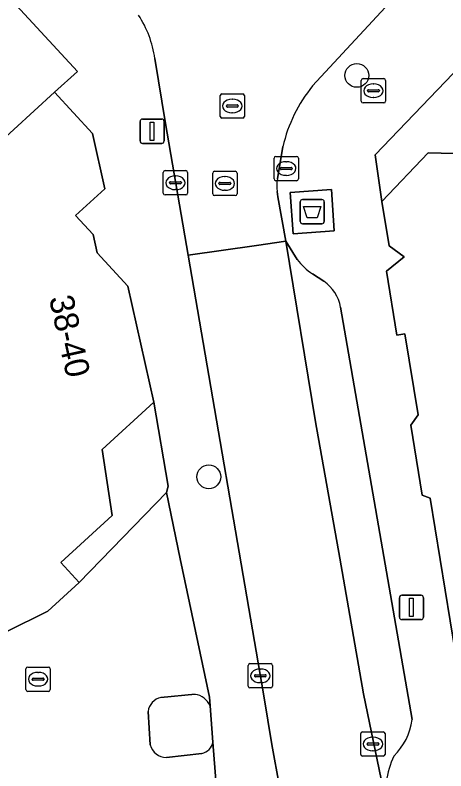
# Model space of a CAD drawing. Extents: x 160663 to 161506, y 382245 to 383291.
# Drawn here: x 160897.54 to 160915.24, y 383009.95 to 383041.03 of the extents above; entities that cross this region are included whole.
import ezdxf

# ---------------------------------------------------------------- set-up
doc = ezdxf.new("R2010")
doc.units = 0
for name, color, linetype in [('IMGEO_Afval_apart_plaats', 7, 'Continuous'), ('IMGEO_Boom', 7, 'Continuous'), ('IMGEO_Brandkraan', 7, 'Continuous'), ('IMGEO_Erf', 7, 'Continuous'), ('IMGEO_Kolk', 7, 'Continuous'), ('IMGEO_Lichtmast', 7, 'Continuous'), ('IMGEO_Pand', 7, 'Continuous'), ('IMGEO_Pand_nummerreeks', 7, 'Continuous'), ('IMGEO_Parkeervlak_open', 7, 'Continuous'), ('IMGEO_Rijbaan_lokaal_open', 7, 'Continuous'), ('IMGEO_Rioolput', 7, 'Continuous'), ('IMGEO_Verkeerseiland_open', 7, 'Continuous'), ('IMGEO_Voetpad_gesloten', 7, 'Continuous'), ('IMGEO_Voetpad_open', 7, 'Continuous')]:
    doc.layers.add(name, color=color, linetype=linetype)

msp = doc.modelspace()

# ---------------------------------------------------------------- linework, layer by layer
at = {"layer": 'IMGEO_Afval_apart_plaats'}
for p, q in [((160909.255, 383032.546), (160909.255, 383033.346)), ((160909.255, 383033.346), (160909.255, 383032.546)), ((160909.355, 383033.446), (160910.145, 383033.446)), ((160910.145, 383033.446), (160909.355, 383033.446)), ((160910.245, 383033.346), (160910.245, 383032.546)), ((160910.245, 383032.546), (160910.245, 383033.346)), ((160910.145, 383032.446), (160909.355, 383032.446)), ((160909.355, 383032.446), (160910.145, 383032.446))]:
    msp.add_line(p, q, dxfattribs=at)
msp.add_lwpolyline([(160909.398, 383033.16), (160910.102, 383033.16), (160909.953, 383032.69), (160909.547, 383032.69), (160909.398, 383033.16)], dxfattribs=at)
for centre, start, end in [((160909.355, 383033.346), 90, 180), ((160909.355, 383033.346), 90, 180), ((160910.145, 383033.346), 0, 90), ((160910.145, 383033.346), 360, 90), ((160909.355, 383032.546), 180, 270), ((160909.355, 383032.546), 180, 270), ((160910.145, 383032.546), 270, 0), ((160910.145, 383032.546), 270, 0)]:
    msp.add_arc(centre, 0.1, start, end, dxfattribs=at)
at = {"layer": 'IMGEO_Boom'}
for centre in [(160911.584, 383038.547), (160905.499, 383022.042)]:
    msp.add_circle(centre, 0.489, dxfattribs=at)
at = {"layer": 'IMGEO_Brandkraan'}
for p, q in [((160911.768, 383037.492), (160911.768, 383038.344)), ((160911.843, 383038.418), (160912.695, 383038.418)), ((160912.769, 383038.344), (160912.769, 383037.492)), ((160912.027, 383037.912), (160912.027, 383037.924)), ((160912.07, 383037.961), (160912.468, 383037.961)), ((160912.256, 383038.198), (160912.281, 383038.198)), ((160912.511, 383037.924), (160912.511, 383037.912)), ((160912.465, 383037.875), (160912.067, 383037.875)), ((160912.279, 383037.638), (160912.254, 383037.638)), ((160912.695, 383037.418), (160911.843, 383037.418))]:
    msp.add_line(p, q, dxfattribs=at)
for points in [[(160911.768, 383037.492), (160911.768, 383038.344)], [(160911.843, 383038.418), (160912.695, 383038.418)], [(160912.769, 383038.344), (160912.769, 383037.492)], [(160912.695, 383037.418), (160911.843, 383037.418)]]:
    msp.add_lwpolyline(points, dxfattribs=at)
for centre, radius, start, end in [((160911.845, 383038.342), 0.0765, 91.552, 178.448), ((160911.845, 383038.342), 0.0765, 91.552, 178.448), ((160912.693, 383038.342), 0.0765, 1.552, 88.448), ((160912.693, 383038.342), 0.0765, 1.552, 88.448), ((160912.067, 383037.921), 0.0403, 85.8775, 175.7526), ((160912.064, 383037.911), 0.0366, 178.938, 274.7102), ((160912.468, 383037.918), 0.043, 264.8664, 352.4533), ((160912.472, 383037.923), 0.0386, 1.7309, 96.639), ((160911.845, 383037.494), 0.0765, 181.552, 268.448), ((160911.845, 383037.494), 0.0765, 181.552, 268.448), ((160912.693, 383037.494), 0.0765, 271.552, 358.448), ((160912.693, 383037.494), 0.0765, 271.552, 358.448)]:
    msp.add_arc(centre, radius, start, end, dxfattribs=at)
for centre, major_axis, ratio, start_param, end_param in [((160912.255, 383037.918), (-0.387, 0.002), 0.722429, 4.712389, 7.853982), ((160912.28, 383037.918), (-0.39, 0.002), 0.717154, 1.570796, 4.712389)]:
    msp.add_ellipse(centre, major_axis=major_axis, ratio=ratio, start_param=start_param, end_param=end_param, dxfattribs=at)
at = {"layer": 'IMGEO_Erf'}
msp.add_lwpolyline([(160912.337, 383035.288), (160912.618, 383033.361), (160914.513, 383035.359), (160916.665, 383035.303), (160926.554, 383025.911), (160928.616, 383028.044), (160916.51, 383039.63)], close=True, dxfattribs=at)
at = {"layer": 'IMGEO_Kolk'}
for p, q in [((160908.181, 383034.293), (160908.181, 383035.145)), ((160908.256, 383035.219), (160909.108, 383035.219)), ((160909.182, 383035.145), (160909.182, 383034.293)), ((160908.669, 383034.999), (160908.694, 383034.999)), ((160903.629, 383033.707), (160903.629, 383034.559)), ((160903.704, 383034.633), (160904.556, 383034.633)), ((160904.63, 383034.559), (160904.63, 383033.707)), ((160908.44, 383034.713), (160908.44, 383034.725)), ((160908.878, 383034.676), (160908.48, 383034.676)), ((160908.483, 383034.762), (160908.881, 383034.762)), ((160908.924, 383034.725), (160908.924, 383034.713)), ((160904.117, 383034.413), (160904.142, 383034.413)), ((160909.108, 383034.219), (160908.256, 383034.219)), ((160908.692, 383034.439), (160908.667, 383034.439)), ((160903.888, 383034.127), (160903.888, 383034.139)), ((160904.326, 383034.09), (160903.928, 383034.09)), ((160903.931, 383034.176), (160904.329, 383034.176)), ((160904.372, 383034.139), (160904.372, 383034.127)), ((160904.556, 383033.633), (160903.704, 383033.633)), ((160904.14, 383033.853), (160904.115, 383033.853)), ((160907.193, 383014.361), (160908.045, 383014.361)), ((160897.983, 383013.296), (160897.983, 383014.148)), ((160898.058, 383014.222), (160898.91, 383014.222)), ((160898.471, 383014.002), (160898.496, 383014.002)), ((160898.984, 383014.148), (160898.984, 383013.296)), ((160907.118, 383013.435), (160907.118, 383014.287)), ((160907.606, 383014.141), (160907.631, 383014.141)), ((160908.119, 383014.287), (160908.119, 383013.435)), ((160898.242, 383013.716), (160898.242, 383013.728)), ((160898.68, 383013.679), (160898.282, 383013.679)), ((160898.285, 383013.765), (160898.683, 383013.765)), ((160898.726, 383013.728), (160898.726, 383013.716)), ((160907.377, 383013.855), (160907.377, 383013.867)), ((160907.815, 383013.818), (160907.417, 383013.818)), ((160907.42, 383013.904), (160907.818, 383013.904)), ((160907.861, 383013.867), (160907.861, 383013.855)), ((160898.494, 383013.442), (160898.469, 383013.442)), ((160908.045, 383013.361), (160907.193, 383013.361)), ((160907.629, 383013.581), (160907.604, 383013.581)), ((160898.91, 383013.222), (160898.058, 383013.222)), ((160911.82, 383011.558), (160912.672, 383011.558)), ((160911.745, 383010.632), (160911.745, 383011.484)), ((160912.233, 383011.338), (160912.258, 383011.338)), ((160912.746, 383011.484), (160912.746, 383010.632)), ((160912.004, 383011.052), (160912.004, 383011.064)), ((160912.442, 383011.015), (160912.044, 383011.015)), ((160912.047, 383011.101), (160912.445, 383011.101)), ((160912.488, 383011.064), (160912.488, 383011.052)), ((160912.256, 383010.778), (160912.231, 383010.778)), ((160912.672, 383010.558), (160911.82, 383010.558))]:
    msp.add_line(p, q, dxfattribs=at)
for points in [[(160908.181, 383034.293), (160908.181, 383035.145)], [(160908.256, 383035.219), (160909.108, 383035.219)], [(160909.182, 383035.145), (160909.182, 383034.293)], [(160903.629, 383033.707), (160903.629, 383034.559)], [(160903.704, 383034.633), (160904.556, 383034.633)], [(160904.63, 383034.559), (160904.63, 383033.707)], [(160909.108, 383034.219), (160908.256, 383034.219)], [(160904.556, 383033.633), (160903.704, 383033.633)], [(160907.193, 383014.361), (160908.045, 383014.361)], [(160897.983, 383013.296), (160897.983, 383014.148)], [(160898.058, 383014.222), (160898.91, 383014.222)], [(160898.984, 383014.148), (160898.984, 383013.296)], [(160907.118, 383013.435), (160907.118, 383014.287)], [(160908.119, 383014.287), (160908.119, 383013.435)], [(160908.045, 383013.361), (160907.193, 383013.361)], [(160898.91, 383013.222), (160898.058, 383013.222)], [(160911.82, 383011.558), (160912.672, 383011.558)], [(160911.745, 383010.632), (160911.745, 383011.484)], [(160912.746, 383011.484), (160912.746, 383010.632)], [(160912.672, 383010.558), (160911.82, 383010.558)]]:
    msp.add_lwpolyline(points, dxfattribs=at)
for centre, radius, start, end in [((160908.258, 383035.143), 0.0765, 91.552, 178.448), ((160908.258, 383035.143), 0.0765, 91.552, 178.448), ((160909.106, 383035.143), 0.0765, 1.552, 88.448), ((160909.106, 383035.143), 0.0765, 1.552, 88.448), ((160903.706, 383034.557), 0.0765, 91.552, 178.448), ((160903.706, 383034.557), 0.0765, 91.552, 178.448), ((160904.554, 383034.557), 0.0765, 1.552, 88.448), ((160904.554, 383034.557), 0.0765, 1.552, 88.448), ((160908.48, 383034.722), 0.0403, 85.8775, 175.7526), ((160908.477, 383034.712), 0.0366, 178.938, 274.7102), ((160908.881, 383034.719), 0.043, 264.8664, 352.4533), ((160908.885, 383034.724), 0.0386, 1.7309, 96.639), ((160908.258, 383034.295), 0.0765, 181.552, 268.448), ((160908.258, 383034.295), 0.0765, 181.552, 268.448), ((160909.106, 383034.295), 0.0765, 271.552, 358.448), ((160909.106, 383034.295), 0.0765, 271.552, 358.448), ((160903.928, 383034.136), 0.0403, 85.8775, 175.7526), ((160903.925, 383034.126), 0.0366, 178.938, 274.7102), ((160904.329, 383034.133), 0.043, 264.8664, 352.4533), ((160904.333, 383034.138), 0.0386, 1.7309, 96.639), ((160903.706, 383033.709), 0.0765, 181.552, 268.448), ((160903.706, 383033.709), 0.0765, 181.552, 268.448), ((160904.554, 383033.709), 0.0765, 271.552, 358.448), ((160904.554, 383033.709), 0.0765, 271.552, 358.448), ((160907.195, 383014.285), 0.0765, 91.552, 178.448), ((160907.195, 383014.285), 0.0765, 91.552, 178.448), ((160908.043, 383014.285), 0.0765, 1.552, 88.448), ((160908.043, 383014.285), 0.0765, 1.552, 88.448), ((160898.06, 383014.146), 0.0765, 91.552, 178.448), ((160898.06, 383014.146), 0.0765, 91.552, 178.448), ((160898.908, 383014.146), 0.0765, 1.552, 88.448), ((160898.908, 383014.146), 0.0765, 1.552, 88.448), ((160898.282, 383013.725), 0.0403, 85.8775, 175.7526), ((160898.279, 383013.715), 0.0366, 178.938, 274.7102), ((160898.683, 383013.722), 0.043, 264.8664, 352.4533), ((160898.687, 383013.727), 0.0386, 1.7309, 96.639), ((160907.417, 383013.864), 0.0403, 85.8775, 175.7526), ((160907.414, 383013.854), 0.0366, 178.938, 274.7102), ((160907.818, 383013.861), 0.043, 264.8664, 352.4533), ((160907.822, 383013.866), 0.0386, 1.7309, 96.639), ((160907.195, 383013.437), 0.0765, 181.552, 268.448), ((160907.195, 383013.437), 0.0765, 181.552, 268.448), ((160908.043, 383013.437), 0.0765, 271.552, 358.448), ((160908.043, 383013.437), 0.0765, 271.552, 358.448), ((160898.06, 383013.298), 0.0765, 181.552, 268.448), ((160898.06, 383013.298), 0.0765, 181.552, 268.448), ((160898.908, 383013.298), 0.0765, 271.552, 358.448), ((160898.908, 383013.298), 0.0765, 271.552, 358.448), ((160911.822, 383011.482), 0.0765, 91.552, 178.448), ((160911.822, 383011.482), 0.0765, 91.552, 178.448), ((160912.67, 383011.482), 0.0765, 1.552, 88.448), ((160912.67, 383011.482), 0.0765, 1.552, 88.448), ((160912.044, 383011.061), 0.0403, 85.8775, 175.7526), ((160912.041, 383011.051), 0.0366, 178.938, 274.7102), ((160912.445, 383011.058), 0.043, 264.8664, 352.4533), ((160912.449, 383011.063), 0.0386, 1.7309, 96.639), ((160911.822, 383010.634), 0.0765, 181.552, 268.448), ((160911.822, 383010.634), 0.0765, 181.552, 268.448), ((160912.67, 383010.634), 0.0765, 271.552, 358.448), ((160912.67, 383010.634), 0.0765, 271.552, 358.448)]:
    msp.add_arc(centre, radius, start, end, dxfattribs=at)
for centre, major_axis, ratio, start_param, end_param in [((160908.668, 383034.719), (-0.387, 0.002), 0.722429, 4.712389, 7.853982), ((160908.693, 383034.719), (-0.39, 0.002), 0.717154, 1.570796, 4.712389), ((160904.116, 383034.133), (-0.387, 0.002), 0.722429, 4.712389, 7.853982), ((160904.141, 383034.133), (-0.39, 0.002), 0.717154, 1.570796, 4.712389), ((160898.47, 383013.722), (-0.387, 0.002), 0.722429, 4.712389, 7.853982), ((160898.495, 383013.722), (-0.39, 0.002), 0.717154, 1.570796, 4.712389), ((160907.605, 383013.861), (-0.387, 0.002), 0.722429, 4.712389, 7.853982), ((160907.63, 383013.861), (-0.39, 0.002), 0.717154, 1.570796, 4.712389), ((160912.232, 383011.058), (-0.387, 0.002), 0.722429, 4.712389, 7.853982), ((160912.257, 383011.058), (-0.39, 0.002), 0.717154, 1.570796, 4.712389)]:
    msp.add_ellipse(centre, major_axis=major_axis, ratio=ratio, start_param=start_param, end_param=end_param, dxfattribs=at)
at = {"layer": 'IMGEO_Lichtmast'}
for p, q in [((160902.774, 383036.751), (160903.564, 383036.751)), ((160903.564, 383036.751), (160902.774, 383036.751)), ((160902.674, 383035.851), (160902.674, 383036.651)), ((160902.674, 383036.651), (160902.674, 383035.851)), ((160903.664, 383036.651), (160903.664, 383035.851)), ((160903.664, 383035.851), (160903.664, 383036.651)), ((160903.564, 383035.751), (160902.774, 383035.751)), ((160902.774, 383035.751), (160903.564, 383035.751)), ((160913.436, 383017.173), (160914.226, 383017.173)), ((160914.226, 383017.173), (160913.436, 383017.173)), ((160913.336, 383016.273), (160913.336, 383017.073)), ((160913.336, 383017.073), (160913.336, 383016.273)), ((160914.326, 383017.073), (160914.326, 383016.273)), ((160914.326, 383016.273), (160914.326, 383017.073)), ((160914.226, 383016.173), (160913.436, 383016.173)), ((160913.436, 383016.173), (160914.226, 383016.173))]:
    msp.add_line(p, q, dxfattribs=at)
for points in [[(160903.094, 383036.626), (160903.244, 383036.626), (160903.244, 383035.876), (160903.094, 383035.876), (160903.094, 383036.626)], [(160913.756, 383017.048), (160913.906, 383017.048), (160913.906, 383016.298), (160913.756, 383016.298), (160913.756, 383017.048)]]:
    msp.add_lwpolyline(points, dxfattribs=at)
for centre, start, end in [((160902.774, 383036.651), 90, 180), ((160902.774, 383036.651), 90, 180), ((160903.564, 383036.651), 0, 90), ((160903.564, 383036.651), 360, 90), ((160902.774, 383035.851), 180, 270), ((160902.774, 383035.851), 180, 270), ((160903.564, 383035.851), 270, 0), ((160903.564, 383035.851), 270, 0), ((160913.436, 383017.073), 90, 180), ((160913.436, 383017.073), 90, 180), ((160914.226, 383017.073), 0, 90), ((160914.226, 383017.073), 360, 90), ((160913.436, 383016.273), 180, 270), ((160913.436, 383016.273), 180, 270), ((160914.226, 383016.273), 270, 0), ((160914.226, 383016.273), 270, 0)]:
    msp.add_arc(centre, 0.1, start, end, dxfattribs=at)
at = {"layer": 'IMGEO_Pand'}
for points in [[(160899.163, 383037.853), (160900.099, 383038.711), (160896.93, 383042.164), (160896.984, 383042.334), (160895.559, 383043.888), (160888.693, 383037.588), (160881.789, 383031.254), (160881.122, 383030.518), (160882.976, 383028.498), (160886.315, 383032.075), (160890.307, 383035.738), (160893.034, 383032.766), (160893.293, 383032.484)], [(160902.178, 383029.883), (160900.917, 383031.257), (160900.751, 383032.003), (160900.026, 383032.793), (160901.22, 383033.889), (160900.715, 383036.161), (160899.163, 383037.853), (160893.293, 383032.484), (160890.811, 383030.215), (160893.452, 383027.336), (160892.254, 383026.237), (160892.215, 383025.337), (160892.788, 383024.713), (160891.952, 383023.946), (160893.996, 383021.718), (160892.706, 383020.535), (160893.793, 383019.351), (160897.173, 383015.666), (160898.885, 383016.513), (160900.175, 383017.696), (160899.415, 383018.525), (160901.521, 383020.457), (160901.115, 383023.167), (160903.238, 383025.115)]]:
    msp.add_lwpolyline(points, close=True, dxfattribs=at)
msp.add_lwpolyline([(160916.665, 383035.303), (160914.513, 383035.359), (160912.618, 383033.361), (160912.916, 383031.534), (160913.53, 383031.092), (160912.806, 383030.5), (160913.235, 383027.867), (160913.562, 383027.92), (160914.106, 383024.588), (160913.805, 383024.17), (160914.275, 383021.289), (160914.599, 383021.167), (160915.834, 383013.595)], dxfattribs=at)
at = {"layer": 'IMGEO_Parkeervlak_open'}
for points in [[(160909.131, 383030.983), (160908.665, 383031.732), (160909.892, 383024.31), (160910.886, 383018.702), (160911.862, 383013.125), (160912.829, 383008.42)], [(160910.23, 383030.086), (160909.763, 383030.383)], [(160913.857, 383012.059), (160910.918, 383029.014)]]:
    msp.add_lwpolyline(points, dxfattribs=at)
for centre, radius, start, end in [((160911.308, 383032.644), 2.738, 217.3322, 235.6435), ((160909.272, 383028.714), 1.673, 10.3217, 55.0623), ((160911.336, 383012.388), 2.542, 313.9967, 352.568), ((160916.275, 383009.067), 3.507, 154.82, 190.6333)]:
    msp.add_arc(centre, radius, start, end, dxfattribs=at)
at = {"layer": 'IMGEO_Rijbaan_lokaal_open'}
for points in [[(160909.766, 383038.113), (160913.466, 383042.128)], [(160903.28, 383039.246), (160903.721, 383036.577), (160904.651, 383031.16), (160907.46, 383031.554), (160908.665, 383031.732), (160908.343, 383033.549), (160908.305, 383033.781)], [(160908.319, 383034.302), (160908.543, 383035.618)], [(160912.898, 383007.627), (160912.938, 383007.993), (160912.829, 383008.42), (160911.862, 383013.125), (160910.886, 383018.702), (160909.892, 383024.31), (160908.665, 383031.732), (160907.46, 383031.554), (160904.651, 383031.16), (160907.76, 383013.033), (160908.097, 383011.043), (160908.399, 383009.313)]]:
    msp.add_lwpolyline(points, dxfattribs=at)
for centre, radius, start, end in [((160899.021, 383038.658), 4.299, 7.8554, 33.4329), ((160914.492, 383034.249), 6.104, 140.7314, 167.0422), ((160910.111, 383033.993), 1.819, 170.2232, 186.6983)]:
    msp.add_arc(centre, radius, start, end, dxfattribs=at)
at = {"layer": 'IMGEO_Rioolput'}
for p, q in [((160905.966, 383036.864), (160905.966, 383037.716)), ((160906.041, 383037.79), (160906.893, 383037.79)), ((160906.967, 383037.716), (160906.967, 383036.864)), ((160906.225, 383037.284), (160906.225, 383037.296)), ((160906.268, 383037.333), (160906.666, 383037.333)), ((160906.454, 383037.57), (160906.479, 383037.57)), ((160906.709, 383037.296), (160906.709, 383037.284)), ((160906.663, 383037.247), (160906.265, 383037.247)), ((160906.477, 383037.01), (160906.452, 383037.01)), ((160906.893, 383036.79), (160906.041, 383036.79)), ((160905.659, 383033.679), (160905.659, 383034.531)), ((160905.734, 383034.605), (160906.586, 383034.605)), ((160906.66, 383034.531), (160906.66, 383033.679)), ((160906.147, 383034.385), (160906.172, 383034.385)), ((160905.918, 383034.099), (160905.918, 383034.111)), ((160906.356, 383034.062), (160905.958, 383034.062)), ((160905.961, 383034.148), (160906.359, 383034.148)), ((160906.402, 383034.111), (160906.402, 383034.099)), ((160906.586, 383033.605), (160905.734, 383033.605)), ((160906.17, 383033.825), (160906.145, 383033.825))]:
    msp.add_line(p, q, dxfattribs=at)
for points in [[(160905.966, 383036.864), (160905.966, 383037.716)], [(160906.041, 383037.79), (160906.893, 383037.79)], [(160906.967, 383037.716), (160906.967, 383036.864)], [(160906.893, 383036.79), (160906.041, 383036.79)], [(160905.659, 383033.679), (160905.659, 383034.531)], [(160905.734, 383034.605), (160906.586, 383034.605)], [(160906.66, 383034.531), (160906.66, 383033.679)], [(160906.586, 383033.605), (160905.734, 383033.605)]]:
    msp.add_lwpolyline(points, dxfattribs=at)
for centre, radius, start, end in [((160906.043, 383037.714), 0.0765, 91.552, 178.448), ((160906.043, 383037.714), 0.0765, 91.552, 178.448), ((160906.891, 383037.714), 0.0765, 1.552, 88.448), ((160906.891, 383037.714), 0.0765, 1.552, 88.448), ((160906.265, 383037.293), 0.0403, 85.8775, 175.7526), ((160906.67, 383037.295), 0.0386, 1.7309, 96.639), ((160906.262, 383037.283), 0.0366, 178.938, 274.7102), ((160906.666, 383037.29), 0.043, 264.8664, 352.4533), ((160906.043, 383036.866), 0.0765, 181.552, 268.448), ((160906.043, 383036.866), 0.0765, 181.552, 268.448), ((160906.891, 383036.866), 0.0765, 271.552, 358.448), ((160906.891, 383036.866), 0.0765, 271.552, 358.448), ((160905.736, 383034.529), 0.0765, 91.552, 178.448), ((160905.736, 383034.529), 0.0765, 91.552, 178.448), ((160906.584, 383034.529), 0.0765, 1.552, 88.448), ((160906.584, 383034.529), 0.0765, 1.552, 88.448), ((160905.958, 383034.108), 0.0403, 85.8775, 175.7526), ((160905.955, 383034.098), 0.0366, 178.938, 274.7102), ((160906.359, 383034.105), 0.043, 264.8664, 352.4533), ((160906.363, 383034.11), 0.0386, 1.7309, 96.639), ((160905.736, 383033.681), 0.0765, 181.552, 268.448), ((160905.736, 383033.681), 0.0765, 181.552, 268.448), ((160906.584, 383033.681), 0.0765, 271.552, 358.448), ((160906.584, 383033.681), 0.0765, 271.552, 358.448)]:
    msp.add_arc(centre, radius, start, end, dxfattribs=at)
for centre, major_axis, ratio, start_param, end_param in [((160906.453, 383037.29), (-0.387, 0.002), 0.722429, 4.712389, 7.853982), ((160906.478, 383037.29), (-0.39, 0.002), 0.717154, 1.570796, 4.712389), ((160906.146, 383034.105), (-0.387, 0.002), 0.722429, 4.712389, 7.853982), ((160906.171, 383034.105), (-0.39, 0.002), 0.717154, 1.570796, 4.712389)]:
    msp.add_ellipse(centre, major_axis=major_axis, ratio=ratio, start_param=start_param, end_param=end_param, dxfattribs=at)
at = {"layer": 'IMGEO_Verkeerseiland_open'}
for points in [[(160904.939, 383013.1), (160903.528, 383012.973)], [(160905.67, 383011.128), (160905.554, 383012.63)], [(160903.002, 383012.394), (160903.091, 383011.022)], [(160903.759, 383010.509), (160905.208, 383010.673)]]:
    msp.add_lwpolyline(points, dxfattribs=at)
for centre, radius, start, end in [((160904.83, 383012.32), 0.787, 23.165, 82.0589), ((160903.686, 383012.301), 0.691, 103.2541, 172.238), ((160903.749, 383011.187), 0.678, 194.0884, 270.8657), ((160905.103, 383011.242), 0.579, 280.4899, 348.6354)]:
    msp.add_arc(centre, radius, start, end, dxfattribs=at)
at = {"layer": 'IMGEO_Voetpad_gesloten'}
msp.add_lwpolyline([(160910.538, 383033.853), (160908.842, 383033.734), (160908.961, 383032.038), (160910.657, 383032.157)], close=True, dxfattribs=at)
at = {"layer": 'IMGEO_Voetpad_open'}
for points in [[(160917.975, 383047.096), (160913.466, 383042.128), (160909.766, 383038.113)], [(160896.93, 383042.164), (160900.099, 383038.711), (160899.163, 383037.853), (160900.715, 383036.161), (160901.22, 383033.889), (160900.026, 383032.793), (160900.751, 383032.003), (160900.917, 383031.257), (160902.178, 383029.883), (160903.238, 383025.115), (160903.828, 383021.655), (160903.758, 383021.405), (160904.322, 383018.674), (160905.527, 383012.979), (160905.554, 383012.63), (160905.67, 383011.128), (160905.804, 383009.393)], [(160916.747, 383007.941), (160916.14, 383011.661), (160915.853, 383011.614), (160915.566, 383013.376), (160915.834, 383013.595), (160914.599, 383021.167), (160914.275, 383021.289), (160913.805, 383024.17), (160914.106, 383024.588), (160913.562, 383027.92), (160913.235, 383027.867), (160912.806, 383030.5), (160913.53, 383031.092), (160912.916, 383031.534), (160912.618, 383033.361), (160912.337, 383035.288), (160916.51, 383039.63)], [(160908.399, 383009.313), (160908.097, 383011.043), (160907.76, 383013.033), (160904.651, 383031.16), (160903.721, 383036.577), (160903.28, 383039.246)], [(160908.543, 383035.618), (160908.319, 383034.302)], [(160908.305, 383033.781), (160908.343, 383033.549), (160908.665, 383031.732), (160909.131, 383030.983)], [(160909.763, 383030.383), (160910.23, 383030.086)], [(160910.918, 383029.014), (160913.857, 383012.059)], [(160905.554, 383012.63), (160905.527, 383012.979), (160904.322, 383018.674), (160903.758, 383021.405), (160900.175, 383017.696), (160898.885, 383016.513), (160897.173, 383015.666), (160891.537, 383012.862), (160888.97, 383011.613), (160887.739, 383011.482), (160876.255, 383010.61), (160870.541, 383010.176), (160868.803, 383010.044), (160869.069, 383007.095), (160868.939, 383006.854)], [(160903.528, 383012.973), (160904.939, 383013.1)], [(160903.091, 383011.022), (160903.002, 383012.394)], [(160868.6, 383006.554), (160869.884, 383006.635), (160869.737, 383008.43), (160875.729, 383008.771), (160875.864, 383007.128), (160878.321, 383007.316), (160878.188, 383009.043), (160883.544, 383009.453), (160889.023, 383009.93), (160889.168, 383008.136), (160905.804, 383009.393), (160905.67, 383011.128)], [(160905.208, 383010.673), (160903.759, 383010.509)]]:
    msp.add_lwpolyline(points, dxfattribs=at)
for points in [[(160910.657, 383032.157), (160908.961, 383032.038), (160908.842, 383033.734), (160910.538, 383033.853)], [(160903.758, 383021.405), (160903.828, 383021.655), (160903.238, 383025.115), (160901.115, 383023.167), (160901.521, 383020.457), (160899.415, 383018.525), (160900.175, 383017.696)]]:
    msp.add_lwpolyline(points, close=True, dxfattribs=at)
for centre, radius, start, end in [((160899.021, 383038.658), 4.299, 7.8554, 33.4329), ((160914.492, 383034.249), 6.104, 140.7314, 167.0422), ((160910.111, 383033.993), 1.819, 170.2232, 186.6983), ((160911.308, 383032.644), 2.738, 217.3322, 235.6435), ((160909.272, 383028.714), 1.673, 10.3217, 55.0623), ((160904.83, 383012.32), 0.787, 23.165, 82.0589), ((160903.686, 383012.301), 0.691, 103.2541, 172.238), ((160911.336, 383012.388), 2.542, 313.9967, 352.568), ((160903.749, 383011.187), 0.678, 194.0884, 270.8657), ((160905.103, 383011.242), 0.579, 280.4899, 348.6354), ((160916.275, 383009.067), 3.507, 154.82, 190.6333)]:
    msp.add_arc(centre, radius, start, end, dxfattribs=at)

# ---------------------------------------------------------------- texts
at = {"layer": 'IMGEO_Pand_nummerreeks'}
msp.add_text('38-40', height=1, rotation=282.5361, dxfattribs=at).set_placement((160898.925, 383029.397))

doc.saveas('drawing.dxf')
